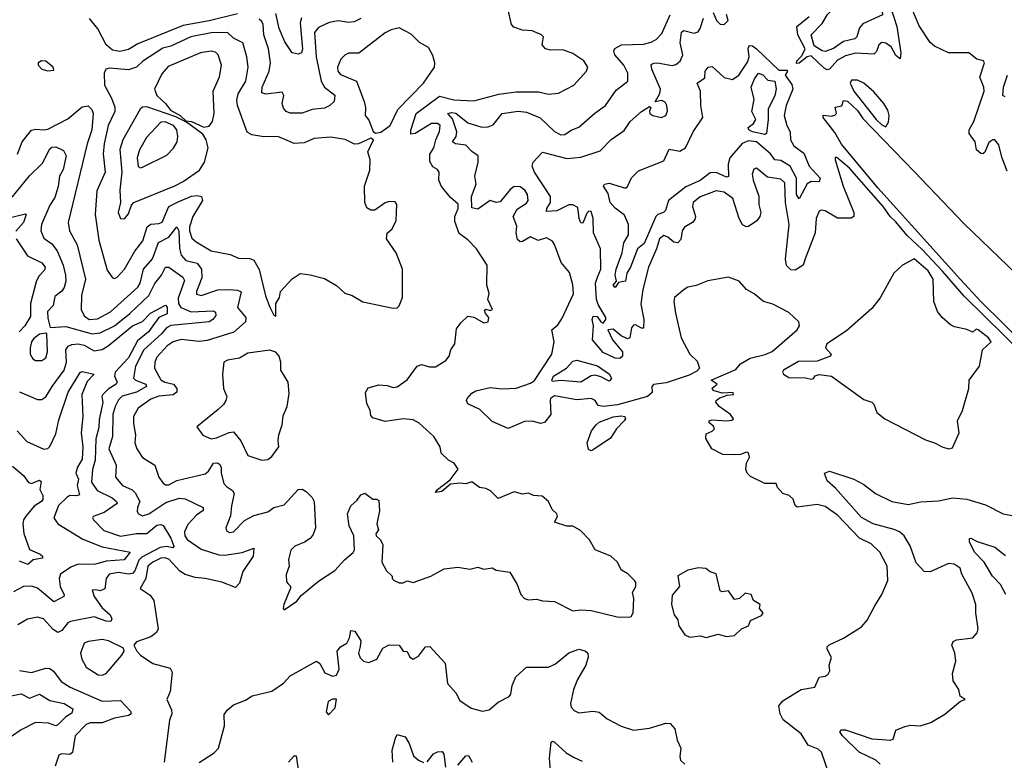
# Model space of a CAD drawing. Extents: x 1268547 to 1425625, y 515768 to 616754.
# Tile 493 of 507: x 1404376 to 1409251, y 588715 to 592379. Entities that reach past the tile are written whole.
import ezdxf

# ---------------------------------------------------------------- set-up
doc = ezdxf.new("R2010")
doc.units = 0

msp = doc.modelspace()

# ---------------------------------------------------------------- linework, layer by layer
at = {"layer": '0CON10XD'}
for points in [[(1408365, 592222.5), (1408349.5, 592225), (1408309.9, 592249.9), (1408294.7, 592305), (1408349.9, 592360.1), (1408375.9, 592404.1), (1408415, 592442.7), (1408460.8, 592549.2), (1408515, 592638.4), (1408535, 592656.6), (1408565, 592622.5), (1408602.7, 592545), (1408642.6, 592445), (1408647.5, 592402.5), (1408550.5, 592359.5), (1408535, 592339.1), (1408520.9, 592295), (1408510.7, 592285), (1408455, 592271), (1408405, 592236.6), (1408365, 592222.5)], [(1408669.8, 592499.8), (1408718.7, 592345), (1408738.9, 592215), (1408735.5, 592185), (1408715, 592201.8), (1408690.5, 592245), (1408665, 592262.3), (1408645, 592266.4), (1408629.5, 592255), (1408618.6, 592221.4), (1408605, 592208.8), (1408515, 592213.8), (1408465, 592200), (1408425, 592178.2), (1408385, 592134.5), (1408375, 592130.8)], [(1407395, 589423.3), (1407403.3, 589426.7), (1407413.3, 589445), (1407416.7, 589515), (1407410, 589545), (1407426.7, 589575), (1407426.7, 589595), (1407420, 589605), (1407387.3, 589637.3), (1407356.1, 589656.1), (1407335, 589696.7), (1407302.5, 589725), (1407225, 589756.7), (1407196.7, 589805), (1407152.3, 589852.3), (1407115, 589873.8), (1407085, 589873.8), (1407023.6, 589893.6), (1407039.3, 589920.7), (1407036, 589935), (1407013.3, 589955), (1406993.8, 589995), (1406962.3, 590022.3), (1406920, 590025), (1406895, 590036.2), (1406865, 590032), (1406825, 590043.3), (1406745, 590010), (1406707.3, 590047.3), (1406685, 590058.8), (1406652.5, 590065), (1406615, 590093.3), (1406585, 590082.9), (1406555, 590086.4), (1406509.5, 590080.5), (1406465.6, 590045), (1406435, 590040), (1406444.4, 590055), (1406508.3, 590101.7), (1406546.7, 590155), (1406527.5, 590185), (1406499.7, 590199.7), (1406463.8, 590235), (1406458.8, 590265), (1406426.7, 590316.7), (1406353.3, 590383.3), (1406325, 590398.5), (1406275, 590404.6), (1406185, 590390.8), (1406125, 590410), (1406115, 590420), (1406111.2, 590445), (1406095, 590480), (1406088, 590535), (1406101.7, 590558.3), (1406155, 590572), (1406195, 590569.2), (1406225, 590559.2), (1406245, 590561.9), (1406295, 590597.5), (1406345, 590665.6), (1406365, 590673.1), (1406405, 590660.8), (1406435, 590661.4), (1406486.3, 590693.7), (1406503.1, 590715), (1406510.8, 590745), (1406530.8, 590775), (1406539.7, 590850.3), (1406560.3, 590879.7), (1406595, 590912.5), (1406625, 590906.7), (1406675, 590880), (1406696.1, 590883.9), (1406698.8, 590905), (1406682.5, 590925), (1406678.3, 590941.7), (1406685, 590946.2), (1406705, 590940), (1406717.5, 590945), (1406693.8, 590995), (1406700, 591025), (1406689.4, 591065), (1406690, 591165), (1406637.5, 591245), (1406595, 591290.6), (1406551.4, 591321.4), (1406530.7, 591380.7), (1406530.7, 591405), (1406546.9, 591445), (1406546.4, 591466.4), (1406509.8, 591499.8), (1406465, 591554.5), (1406451.8, 591585), (1406453.2, 591625), (1406445, 591637.5), (1406421.9, 591651.9), (1406407.7, 591677.7), (1406406.8, 591713.2), (1406426.8, 591745), (1406436, 591785), (1406455.4, 591825.4), (1406458.2, 591855), (1406445, 591866.3), (1406415, 591865.8), (1406335, 591816), (1406313, 591813), (1406312.9, 591832.9), (1406340, 591915), (1406455, 592001.1), (1406525, 591981.9), (1406625, 591977.3), (1406748.5, 592011.5), (1406835, 592023), (1406945, 592022.8), (1406995, 592011.5), (1407043.9, 592016.1), (1407119.2, 592055), (1407182.9, 592125), (1407190, 592145), (1407168.8, 592175), (1407115, 592211.8), (1407065, 592230.8), (1407005, 592228.8), (1406980, 592235), (1406962.5, 592255), (1406970, 592295), (1406960, 592305), (1406914.1, 592324.1), (1406865, 592326.7), (1406822.6, 592342.6), (1406812.1, 592355), (1406793.6, 592435)], [(1409265, 591630), (1409238.9, 591698.9), (1409225, 591759.4), (1409205.2, 591785.2), (1409195, 591785.3), (1409175, 591771.2), (1409155, 591722.9), (1409145, 591715.6), (1409135, 591717.7), (1409114.1, 591735), (1409107.5, 591775), (1409076.9, 591816.9), (1409078, 591835), (1409099.8, 591875), (1409150.8, 592025), (1409150.6, 592045), (1409130.4, 592095), (1409152.5, 592165), (1409147.5, 592175), (1409115, 592184.2), (1409075, 592215.4), (1408975, 592214.6), (1408905, 592248.5), (1408885, 592266), (1408829.6, 592349.6), (1408793.4, 592435)], [(1405455, 592408.1), (1405315, 592373.8), (1405185, 592350.4), (1404961, 592259), (1404915, 592232.3), (1404872.2, 592222.2), (1404835, 592228.6), (1404805, 592254), (1404763.6, 592333.6), (1404722.1, 592385)], [(1406065, 592384.8), (1406031.6, 592368.4), (1406005, 592366), (1405955, 592373.5), (1405908.6, 592365), (1405855, 592340.4), (1405836.1, 592315), (1405844.6, 592195), (1405868.6, 592075), (1405884.7, 592044.7), (1405936.1, 592005), (1405933.3, 591975), (1405911.2, 591955), (1405885, 591942.1), (1405825, 591934.7), (1405775, 591916), (1405715, 591917.5), (1405695.7, 591925), (1405681.6, 591941.6), (1405675.5, 591965), (1405684.5, 592004.5), (1405675, 592020.8), (1405595, 592011.3), (1405575, 592017.5), (1405577.3, 592045), (1405611.3, 592125), (1405617.5, 592165), (1405608.4, 592235), (1405585.6, 592305), (1405580.9, 592355), (1405575, 592369.5), (1405561.2, 592381.2)], [(1405771.4, 592388.6), (1405764.2, 592364.2), (1405776.7, 592233.3), (1405770.8, 592215), (1405755, 592207.9), (1405725, 592215.3), (1405689, 592269), (1405661.5, 592335), (1405645, 592410)], [(1407895.8, 590425.8), (1407839.4, 590465), (1407822.9, 590487.1), (1407824.4, 590495.6), (1407842.4, 590507.6), (1407878.3, 590521.7), (1407910, 590525), (1407908.8, 590535), (1407855, 590530.8), (1407810, 590545), (1407804.2, 590555.8), (1407830, 590575), (1407800, 590595), (1407922.1, 590647.9), (1407945, 590676.2), (1407992.5, 590705), (1408067.9, 590722.1), (1408101.9, 590738.1), (1408225.1, 590844.9), (1408237.2, 590865), (1408234.7, 590884.7), (1408185, 590930.4), (1408105, 590971.9), (1408058.8, 590985), (1408013.3, 591023.3), (1407975, 591044.3), (1407938, 591085), (1407885, 591106), (1407782.8, 591087.2), (1407725, 591064.5), (1407685, 591056.5), (1407666, 591045), (1407618.6, 591005), (1407615.6, 590984.4), (1407623.2, 590926.8), (1407652.1, 590805), (1407695, 590723.8), (1407730, 590690), (1407741.4, 590655), (1407729.2, 590640.8), (1407690.2, 590619.8), (1407577.4, 590582.6), (1407515, 590574), (1407506, 590565), (1407507.5, 590535), (1407485, 590515.4), (1407336.7, 590473.3), (1407264.8, 590464.8), (1407240.6, 590470.6), (1407224.8, 590494.8), (1407205, 590505.3), (1407135, 590498.9), (1407025, 590518.8), (1407005, 590505.3), (1407002.1, 590495), (1407005.9, 590425), (1406975, 590386.9), (1406955, 590381.8), (1406915, 590392.9), (1406875, 590391.1), (1406795, 590355.7), (1406715, 590390.5), (1406655, 590451.2), (1406595, 590478.8), (1406588, 590495), (1406592, 590505), (1406615, 590530.8), (1406635, 590543.1), (1406705, 590558.8), (1406765, 590553.2), (1406835, 590556.6), (1406905, 590580.3), (1406925, 590593.6), (1407010.2, 590725), (1407022.8, 590785), (1407010.8, 590845), (1407040.1, 590869.9), (1407061.3, 590898.7), (1407117.6, 591022.4), (1407115, 591068), (1407097.7, 591127.7), (1407057.2, 591177.2), (1407025, 591266.7), (1407013.6, 591283.6), (1406985, 591299.4), (1406942.6, 591287.4), (1406905, 591305.2), (1406865, 591281.1), (1406855, 591279.3), (1406841.2, 591291.2), (1406833.8, 591325), (1406837.5, 591357.5), (1406819.6, 591405), (1406838.6, 591441.4), (1406885, 591471.3), (1406894, 591485), (1406890.3, 591515), (1406877.2, 591535), (1406855, 591552.5), (1406825, 591553.5), (1406805, 591538.7), (1406755, 591477.7), (1406735, 591474.6), (1406705, 591484.6), (1406645, 591441.2), (1406615, 591448.5), (1406613.7, 591505), (1406635.6, 591565), (1406629.2, 591605), (1406646.9, 591675), (1406646.2, 591705), (1406615, 591726.8), (1406585, 591758.2), (1406534.3, 591765), (1406519.5, 591775), (1406538, 591802), (1406540, 591825), (1406518.8, 591888.8), (1406495.7, 591915), (1406515, 591920.2), (1406535, 591916.5), (1406595, 591869.1), (1406665, 591847.4), (1406695, 591849.5), (1406720.6, 591859.4), (1406765, 591915.2), (1406845, 591926.1), (1406885, 591920.9), (1406953.3, 591893.3), (1407025, 591825.5), (1407055, 591809.4), (1407075, 591811.4), (1407107, 591833), (1407145, 591847.1), (1407223.3, 591916.7), (1407276, 591954), (1407329.9, 592030.1), (1407387.1, 592075), (1407386.9, 592115), (1407367.1, 592155), (1407323.2, 592205), (1407317.9, 592225), (1407322.6, 592237.4), (1407355.8, 592254.2), (1407465, 592258.1), (1407502.2, 592267.7), (1407528.2, 592281.8), (1407555, 592311.4), (1407597.3, 592402.7)], [(1408265, 591196.2), (1408254.6, 591165.4), (1408215, 591140), (1408195, 591142), (1408172.4, 591162.4), (1408167.8, 591195), (1408185.7, 591365), (1408167.3, 591475), (1408165, 591572.5), (1408145, 591589.6), (1408079.6, 591599.6), (1408025, 591644), (1408010.9, 591639.1), (1408003.6, 591615), (1408007.1, 591585), (1408035.3, 591505.3), (1408036.1, 591465), (1408046.5, 591425), (1408041.5, 591405), (1408025.8, 591384.2), (1407985, 591356.5), (1407975, 591354.5), (1407955, 591364.5), (1407938.7, 591395), (1407907.2, 591495), (1407865, 591525.9), (1407825, 591532.9), (1407745, 591503.2), (1407710.4, 591475), (1407706.7, 591455), (1407721.8, 591405), (1407719.7, 591390.3), (1407707.1, 591375), (1407667.3, 591352.7), (1407656.5, 591335), (1407652.8, 591312.8), (1407648.9, 591291.1), (1407634.5, 591275.5), (1407615, 591278.5), (1407585, 591303.8), (1407565, 591311.8), (1407543.4, 591295), (1407529.5, 591245), (1407489.2, 591155), (1407461.2, 591045), (1407451.6, 590971.6), (1407466.6, 590895), (1407465, 590853.3), (1407455, 590852.5), (1407425, 590869.2), (1407415, 590867.9), (1407404.7, 590855), (1407396.5, 590805), (1407385, 590800.8), (1407355, 590814.8), (1407315, 590847.7), (1407287.5, 590845), (1407311.2, 590795), (1407360.8, 590735), (1407361.4, 590715), (1407347.7, 590702.3), (1407325, 590704.3), (1407265, 590731.9), (1407212.5, 590795), (1407218.1, 590865), (1407210, 590895), (1407215, 590911.9), (1407235, 590910), (1407254, 590884), (1407265, 590878.4), (1407277.9, 590895), (1407278.6, 590905), (1407240, 590970), (1407232.4, 590995), (1407227.3, 591075), (1407237.2, 591105), (1407254, 591145), (1407252.6, 591245), (1407218, 591325), (1407215.6, 591395), (1407205, 591430), (1407195, 591432), (1407185, 591421.2), (1407165, 591372.5), (1407155, 591373.3), (1407145.8, 591395), (1407139.9, 591449.9), (1407115, 591463.8), (1407095, 591462.5), (1407035, 591433.8), (1406985, 591430), (1406985.5, 591445), (1407004.2, 591475), (1407003.6, 591503.6), (1406925.6, 591625), (1406913.8, 591655), (1406918.8, 591675), (1406965, 591724), (1407085, 591693.2), (1407155, 591698.2), (1407250.2, 591729.8), (1407305, 591785.6), (1407369.5, 591830.5), (1407399.5, 591875), (1407454.5, 591925), (1407495, 591949.4), (1407500.8, 591945), (1407495, 591926.7), (1407496.9, 591915), (1407510.8, 591905), (1407554.5, 591895.5), (1407575.3, 591904.7), (1407583.6, 591926.4), (1407581.2, 591955), (1407571.8, 591971.8), (1407555, 591978.8), (1407522.9, 591972.9), (1407545.8, 592014.2), (1407549.7, 592035), (1407506.7, 592135), (1407503.3, 592156.7), (1407515.4, 592164.6), (1407534.7, 592165.3), (1407606.9, 592153.1), (1407625, 592157.5), (1407646.8, 592173.2), (1407658.8, 592205), (1407646, 592265), (1407652.5, 592317.5), (1407665, 592326), (1407715, 592313.1), (1407735, 592318.5), (1407746.2, 592335), (1407762.7, 592387.3)], [(1407810, 592415), (1407826.5, 592375), (1407845, 592356.7), (1407865, 592354.6), (1407884.5, 592375), (1407875, 592404.4)], [(1408375, 592130.8), (1408359.1, 592139.1), (1408295, 592200.3), (1408274.7, 592195.3), (1408235, 592164), (1408222.7, 592162.7), (1408224.8, 592175), (1408248.9, 592201.1), (1408265.7, 592235), (1408229.1, 592305), (1408224.2, 592345), (1408285.2, 592395)], [(1406137.5, 591817.5), (1406165, 591822), (1406211.1, 591855), (1406248.5, 591935), (1406375, 592065.6), (1406430.8, 592145), (1406432.5, 592165), (1406421.8, 592201.8), (1406400.9, 592240.9), (1406355, 592266.9), (1406315, 592307.1), (1406255, 592338.8), (1406215, 592329.4), (1406185, 592314.4), (1406055, 592214.2), (1406005, 592213.3), (1405985.9, 592204.1), (1405966, 592184), (1405950, 592145), (1405951.2, 592125), (1405965, 592108.5), (1406044.4, 592074.4), (1406081.2, 591975), (1406088, 591945), (1406087.5, 591905), (1406105, 591882.5), (1406126.7, 591826.7), (1406137.5, 591817.5)], [(1405645, 590912.5), (1405643.8, 590975), (1405662.5, 591005), (1405667.5, 591035), (1405725, 591096.2), (1405765, 591123.8), (1405815, 591117.5), (1405885, 591098.8), (1405945, 591063.3), (1405985.9, 591025.9), (1406022.5, 591015), (1406075, 590982.5), (1406225, 590951.2), (1406245, 590953.3), (1406255.9, 590964.1), (1406272.2, 591005), (1406271.5, 591145), (1406240, 591225), (1406192.5, 591295), (1406196.4, 591323.6), (1406221.2, 591345), (1406240, 591385), (1406243.3, 591465), (1406235, 591477.5), (1406205, 591480), (1406185, 591473.3), (1406135, 591437.5), (1406115, 591437.5), (1406095, 591447.5), (1406085.8, 591475), (1406083.3, 591555), (1406110, 591635), (1406110.8, 591685), (1406100, 591725), (1406127.5, 591785), (1406115, 591792.5), (1406054.3, 591765.7), (1406033.9, 591763.9), (1405987.1, 591787.1), (1405915, 591798.7), (1405835, 591791.8), (1405785, 591770.3), (1405735, 591767.1), (1405655, 591801.5), (1405585, 591800.4), (1405525, 591810), (1405502.2, 591822.2), (1405455.1, 591955.1), (1405451.2, 591981.2), (1405457.7, 592012.3), (1405496.2, 592075), (1405506.9, 592145), (1405500.3, 592195), (1405480.6, 592265), (1405435, 592287.8), (1405405, 592316.5), (1405325, 592313.7), (1405224.3, 592295), (1405125, 592248.2), (1405085, 592237.5), (1404986.7, 592173.3), (1404955, 592144.1), (1404915, 592130.4), (1404820.5, 592139.5), (1404803.3, 592135), (1404794, 592115), (1404796.7, 592055), (1404830.8, 591990.8), (1404846.6, 591946.6), (1404847.5, 591925), (1404815, 591855.8), (1404794.3, 591765), (1404789.5, 591715), (1404799.1, 591625), (1404757.6, 591532.4), (1404749.7, 591415), (1404768, 591288), (1404809.2, 591139.2), (1404835, 591101.2), (1404845, 591098.8), (1404858.8, 591105), (1404895, 591144.3), (1404945.7, 591234.3), (1404985.9, 591285), (1405007.9, 591355), (1405025, 591367.5), (1405065, 591370.5), (1405082, 591378), (1405115, 591454.7), (1405161.4, 591478.6), (1405226.3, 591506.4), (1405255, 591510), (1405276.7, 591505), (1405281.1, 591485), (1405232.7, 591405), (1405217.3, 591355), (1405216.2, 591335), (1405228.6, 591298.6), (1405249.3, 591279.3), (1405325, 591235.5), (1405417.9, 591217.9), (1405458.9, 591198.9), (1405515, 591197.2), (1405535, 591189.2), (1405562.6, 591142.6), (1405593.6, 591013.6), (1405615, 590957.5), (1405635, 590917.5), (1405645, 590912.5)], [(1407325, 591054), (1407314.7, 591065), (1407331.2, 591085), (1407325.2, 591115), (1407329, 591145), (1407359.2, 591225), (1407366.7, 591275), (1407391.1, 591315), (1407390.5, 591365), (1407371.5, 591411.5), (1407325, 591446.2), (1407300.6, 591475), (1407289.2, 591519.2), (1407267.5, 591555), (1407271.9, 591565), (1407295, 591570), (1407375, 591546.2), (1407385, 591553.3), (1407405, 591596.2), (1407439.4, 591630.6), (1407565, 591680.7), (1407591.9, 591738.1), (1407645, 591728.2), (1407672.7, 591745), (1407710.8, 591825), (1407759.2, 591895), (1407749.4, 591955), (1407747.9, 592025), (1407730.8, 592065), (1407768.9, 592091.1), (1407770.4, 592125), (1407785, 592144.5), (1407805, 592147.5), (1407865, 592093.1), (1407905, 592082.7), (1407936.9, 592105), (1407980.5, 592169.5), (1407987.4, 592195), (1407983.3, 592236.7), (1407988.5, 592251.5), (1408005, 592249.2), (1408025, 592234.7), (1408135, 592128.7), (1408175, 592130), (1408177.6, 592125), (1408166.6, 592105), (1408198.7, 592058.7), (1408204.8, 592035), (1408171.6, 591955), (1408160.7, 591905), (1408173.8, 591855), (1408191.5, 591825), (1408192.1, 591785), (1408209.2, 591755), (1408259.2, 591719.2), (1408285, 591654.5), (1408339.6, 591595), (1408335, 591577.5), (1408295, 591578.1), (1408275, 591567.4), (1408235, 591492.5), (1408222.6, 591515), (1408222.9, 591595), (1408191.4, 591655), (1408145, 591683.3), (1408115, 591686.5), (1408094.1, 591715), (1408025, 591774.1), (1407985, 591780), (1407953.6, 591766.4), (1407891.9, 591695), (1407883.8, 591665), (1407885, 591602.9), (1407875, 591599.2), (1407825, 591623.9), (1407795, 591621.5), (1407745, 591583.3), (1407675, 591551.9), (1407589.3, 591485), (1407573.1, 591435), (1407564.2, 591425.8), (1407535, 591416.1), (1407525.3, 591404.7), (1407467.8, 591272.2), (1407434.7, 591245), (1407399.7, 591155), (1407381.8, 591125), (1407375, 591085.8), (1407341.2, 591078.8), (1407325, 591054)], [(1405287.4, 591847.4), (1405315, 591852.1), (1405330.2, 591875), (1405338.8, 591915), (1405334.1, 592025.9), (1405365, 592097.1), (1405375.6, 592155), (1405359.1, 592205), (1405345, 592218.1), (1405323, 592223), (1405271.9, 592215), (1405111.7, 592148.3), (1405079.5, 592110.5), (1405043.4, 592035), (1405054.9, 592004.9), (1405097.7, 591965), (1405122.3, 591932.3), (1405171.4, 591905), (1405198.3, 591878.3), (1405226.2, 591875), (1405287.4, 591847.4)], [(1404515, 592126.7), (1404545, 592130), (1404542.5, 592145), (1404505, 592173.8), (1404483.9, 592176.1), (1404467.5, 592165), (1404467.5, 592155), (1404485, 592133.8), (1404515, 592126.7)], [(1408065, 591811.3), (1408004.5, 591825), (1407985.8, 591835), (1407983.3, 591845), (1408010, 591865), (1408021.2, 591885), (1408000.6, 591925), (1408012.9, 591985), (1407998.4, 592045), (1408015, 592087.3), (1408035, 592114.6), (1408055, 592106.6), (1408080.1, 592080.1), (1408114.8, 592074.8), (1408122.3, 592037.7), (1408115, 592002), (1408081.3, 591938.7), (1408082.3, 591885), (1408073.8, 591816.2), (1408065, 591811.3)], [(1409255, 591996.7), (1409244.5, 592004.5), (1409247.7, 592045), (1409266.8, 592105)], [(1408665, 591849.5), (1408677.6, 591872.4), (1408681.1, 591905), (1408675, 591931.4), (1408654.7, 591964.7), (1408605, 592022.1), (1408555, 592065.4), (1408525, 592080), (1408495, 592079.5), (1408487.5, 592065), (1408506, 592025), (1408617.6, 591885), (1408645, 591858.6), (1408665, 591849.5)], [(1404365, 591713.8), (1404387.8, 591775), (1404435, 591832.4), (1404455, 591838), (1404495, 591833.6), (1404515, 591837.6), (1404615, 591888.6), (1404685, 591948.2), (1404715, 591953.3), (1404733.5, 591935), (1404739.3, 591915), (1404732.8, 591835), (1404709.8, 591765), (1404616, 591375), (1404623.3, 591335), (1404660.3, 591265), (1404702.5, 591095), (1404681.8, 591015), (1404680, 590945), (1404695, 590913.6), (1404720.8, 590895), (1404761.4, 590898.6), (1404825, 590934.3), (1404960.8, 591055), (1404972.2, 591075), (1404989.3, 591145), (1405033.3, 591196.7), (1405063.6, 591276.4), (1405115, 591303.7), (1405155, 591354.4), (1405164.7, 591335), (1405166.8, 591246.8), (1405175, 591213.9), (1405198.4, 591188.4), (1405255, 591174), (1405276.3, 591145), (1405277.3, 591102.7), (1405250.8, 591035), (1405251.7, 591021.7), (1405275, 591014.7), (1405356.9, 591043.1), (1405414.7, 591044.7)], [(1404895, 591394.4), (1404915, 591419.2), (1404929.1, 591460.9), (1404942, 591475), (1405145, 591557.8), (1405185, 591578.2), (1405266.9, 591635), (1405291.9, 591675), (1405309.5, 591745), (1405300, 591785), (1405282.4, 591812.4), (1405202.5, 591872.5), (1405148.8, 591898.8), (1405005, 591948.7), (1404985, 591946.7), (1404972.8, 591937.2), (1404887.6, 591785), (1404872.8, 591737.2), (1404881.6, 591625), (1404871.7, 591535), (1404874.7, 591475.3), (1404864.1, 591425), (1404875, 591395.8), (1404895, 591394.4)], [(1409581.6, 590545), (1409135, 590985.2), (1409033.6, 591093.6), (1408625, 591547.3), (1408445, 591764.1), (1408411.8, 591821.8), (1408354.4, 591895), (1408355, 591906.7), (1408395, 591902.5), (1408413, 591907), (1408420, 591915), (1408413.8, 591946.2), (1408446.4, 591953.6), (1408455, 591980), (1408475, 591976.7), (1408525, 591929.1), (1408550.2, 591890.2), (1408805.9, 591625.9), (1409050.4, 591370.4), (1409965, 590492.4)], [(1404975, 591646.5), (1404985, 591649.5), (1405105, 591708.5), (1405137.2, 591742.8), (1405155.3, 591775), (1405159.4, 591800.6), (1405153.5, 591835), (1405138.4, 591855), (1405096.1, 591873.9), (1405075, 591872.4), (1405003.7, 591796.3), (1404968.8, 591735), (1404957.5, 591695), (1404962.4, 591652.4), (1404975, 591646.5)], [(1404339.7, 591500.3), (1404425, 591607.3), (1404489.9, 591670.1), (1404525, 591740), (1404535, 591748.2), (1404555, 591750), (1404592.4, 591732.4), (1404606.9, 591705), (1404591.7, 591638.3), (1404573, 591605), (1404566.4, 591553.6), (1404549.9, 591500.1), (1404525, 591461.5), (1404484.7, 591365), (1404480.3, 591335), (1404495, 591297.5), (1404535, 591270.9), (1404561.9, 591235), (1404590.8, 591165), (1404603.7, 591115), (1404604.4, 591085), (1404596.5, 591053.5), (1404584.4, 591035.6), (1404549.7, 591010.3), (1404542.2, 590965), (1404514.5, 590935), (1404515, 590902.5), (1404526.4, 590856.4), (1404605, 590861.6), (1404735, 590825.4), (1404775, 590829.7), (1404845, 590863.8), (1404920.8, 590925), (1405016.2, 591015), (1405045, 591074.5), (1405077.9, 591115), (1405097.5, 591155), (1405115, 591154.6), (1405183.8, 591105), (1405191.7, 591088.3), (1405161.6, 591001.6), (1405162.8, 590975), (1405174.8, 590955), (1405225, 590934.5), (1405335, 590938.5), (1405345, 590932), (1405347.9, 590915), (1405332.9, 590895), (1405315, 590884.2), (1405124.2, 590865.8), (1405102.9, 590855), (1405078.8, 590825), (1404990.5, 590745), (1404949.8, 590665), (1404940.3, 590605), (1404949.5, 590595), (1405000.4, 590575), (1405003.9, 590565), (1404955, 590536.3), (1404884, 590516), (1404865, 590498), (1404848.1, 590465), (1404838.1, 590425), (1404835, 590316.2), (1404818.1, 590255), (1404854.4, 590175), (1404850.9, 590115), (1404884.4, 590074.4), (1404933.1, 590053.1), (1404948.3, 590038.3), (1404971.4, 589995), (1404958.7, 589965), (1404958.2, 589945), (1404965, 589934.5), (1404983.8, 589925), (1405015, 589933.9), (1405100.4, 589989.6), (1405165, 590011), (1405195, 590009.1), (1405285, 589965.6), (1405285, 589951.4), (1405252.2, 589927.8), (1405208.1, 589881.9), (1405191.4, 589845), (1405193.9, 589825), (1405205, 589807.8), (1405275, 589759.2), (1405362, 589732), (1405390.3, 589729.7), (1405477.1, 589742.9), (1405536, 589765), (1405532.7, 589725), (1405481.5, 589648.5), (1405465, 589591.2), (1405445, 589569.2), (1405376.6, 589596.6), (1405294.5, 589614.5), (1405245, 589618.7), (1405195, 589633.4), (1405169.9, 589649.9), (1405115, 589709.6), (1405095, 589716.6), (1405075, 589714.4), (1405034.7, 589695), (1405011.2, 589675), (1405000.4, 589615), (1404972, 589565), (1405022.2, 589532.2), (1405040.9, 589505), (1405062.5, 589365), (1405053.7, 589346.3), (1405025.7, 589325), (1404955, 589300.8), (1404941.2, 589285), (1404955.8, 589255), (1404975, 589234.3), (1405035, 589193.3), (1405121.1, 589171.1), (1405131.5, 589151.5), (1405120.5, 589055), (1405105.4, 589015), (1405127.8, 588965), (1405130, 588945), (1405117.2, 588912.8), (1405091.4, 588705)], [(1409445.4, 590625), (1409051.9, 591011.9), (1408945.9, 591135), (1408845, 591242.9), (1408770.8, 591310.8), (1408715, 591378.8), (1408685.4, 591405.4), (1408652.2, 591455), (1408485, 591645.2), (1408422.9, 591697.1), (1408413.1, 591696.9), (1408413.5, 591685), (1408453.1, 591555), (1408505.9, 591425), (1408506.9, 591405), (1408492.7, 591397.3), (1408425, 591396.7), (1408365, 591432.7), (1408345, 591436.7), (1408335, 591431.9), (1408320, 591395), (1408314.7, 591325), (1408265, 591196.2)], [(1404315, 591396.7), (1404405, 591418.8), (1404408.8, 591415), (1404395.4, 591375), (1404356.6, 591333.4)], [(1404358.4, 591295), (1404415, 591211.5), (1404485, 591176.2), (1404502.2, 591155), (1404499.5, 591140.5), (1404470.4, 591109.6), (1404457.3, 591082.7), (1404429.2, 590975), (1404429.2, 590910.8), (1404401.5, 590865), (1404373.8, 590835)], [(1408975, 590256), (1408995, 590261.1), (1409028, 590335), (1409019.1, 590395), (1409043.6, 590445), (1409075.6, 590555), (1409077.5, 590595), (1409128, 590665), (1409143.3, 590745), (1409186.2, 590785), (1409172.5, 590805), (1409122.5, 590845), (1409112.5, 590847.5), (1409095, 590832.5), (1409065, 590846.2), (1409005, 590860), (1408985, 590868.8), (1408944, 590905), (1408920.8, 590935), (1408902, 590985), (1408899.1, 591095), (1408875, 591137.2), (1408805, 591195.4), (1408746.9, 591165), (1408704.8, 591125), (1408636.7, 591003.3), (1408595, 590949.8), (1408469.8, 590840.2), (1408371.9, 590775), (1408366.8, 590755), (1408393.8, 590725), (1408391.2, 590715), (1408325, 590689.6), (1408232.8, 590687.2), (1408157.5, 590645), (1408152.5, 590635), (1408157.5, 590625), (1408185, 590609.6), (1408266.7, 590606.7), (1408295, 590600), (1408306.4, 590603.6), (1408315, 590616.7), (1408335, 590623.8), (1408395, 590616), (1408555, 590500), (1408595, 590487.5), (1408605, 590476.2), (1408620, 590435), (1408659.2, 590405), (1408860.8, 590300.8), (1408906.2, 590286.2), (1408943.1, 590265), (1408975, 590256)], [(1405414.7, 591044.7), (1405455, 591041.3), (1405472.8, 591032.8), (1405454.1, 590955), (1405495.4, 590905), (1405494.6, 590885), (1405436.8, 590833.2), (1405305, 590791.1), (1405265, 590786.8), (1405175, 590796.8), (1405135.6, 590785), (1405106, 590765), (1405055, 590710), (1405044.7, 590685), (1405043.2, 590655), (1405075, 590597.1), (1405095, 590585.2), (1405138.5, 590575), (1405154.6, 590555), (1405154, 590536), (1405136.6, 590523.4), (1405065.7, 590515.7), (1405025, 590501.4), (1404963.6, 590456.4), (1404939.6, 590415), (1404938.9, 590381.1), (1404950.3, 590325), (1404946.9, 590285), (1404956.2, 590255), (1404985, 590212.7), (1405045, 590175.7), (1405065.4, 590115.4), (1405086.2, 590086.2), (1405097.5, 590077.5), (1405115, 590077.1), (1405155, 590099.2), (1405295, 590132.5), (1405311.6, 590145), (1405335, 590184.3), (1405355, 590185.8), (1405365, 590179.5), (1405373.3, 590165), (1405374.3, 590135), (1405387.2, 590085), (1405399.4, 590069.4), (1405430.2, 590050.2), (1405438.2, 590035), (1405424.1, 589974.1), (1405420.3, 589925), (1405397.1, 589865), (1405400.7, 589850.7), (1405415, 589841.5), (1405435.6, 589845), (1405489.6, 589900.4), (1405535, 589926.2), (1405605, 589944.7), (1405635, 589965.3), (1405685, 589978.1), (1405755, 590054.3), (1405775, 590056.7), (1405794.6, 590044.6), (1405825, 590014.3), (1405834.6, 589995), (1405840, 589865), (1405828.6, 589831.4), (1405815, 589812.7), (1405786.7, 589793.3), (1405738.8, 589775), (1405718, 589755), (1405707.7, 589707.7), (1405711.2, 589675), (1405696.4, 589633.6), (1405697, 589597), (1405705, 589587.5), (1405717, 589577), (1405717, 589567), (1405684.2, 589485.8), (1405680, 589465), (1405685, 589460), (1405747.8, 589502.3), (1405770.3, 589529.7), (1405855, 589601.4), (1405936.2, 589653.8), (1405985, 589707.1), (1406027.5, 589742.5), (1406034.3, 589755.7), (1406030, 589825), (1406006.9, 589875), (1405998.8, 589935), (1406015, 589973.3), (1406047.5, 590002.5), (1406065, 590027.5), (1406085, 590036.7), (1406125, 590007.5), (1406145, 590007.5), (1406155, 590000), (1406158.3, 589948.3), (1406144.2, 589885), (1406152.5, 589855), (1406140, 589835), (1406141.2, 589825), (1406163.3, 589805), (1406175, 589780), (1406169.2, 589695), (1406191.7, 589651.7), (1406220, 589625), (1406220, 589615), (1406230, 589605), (1406255, 589592.5), (1406275, 589592.5), (1406295, 589602.5), (1406325, 589593.8), (1406412.5, 589625), (1406477.7, 589662.3), (1406545, 589670), (1406605, 589661.2), (1406645, 589670.8), (1406675, 589661.2), (1406715, 589666.2), (1406735, 589656.2), (1406803.3, 589645), (1406840, 589585), (1406856.7, 589535), (1406875.9, 589515.9), (1406895, 589508), (1406935, 589512), (1406965, 589503.8), (1407025, 589500.8), (1407115, 589454.2), (1407155, 589460), (1407205, 589456), (1407335, 589423.8), (1407395, 589423.3)], [(1404375, 590537.7), (1404465, 590500.5), (1404485, 590499.4), (1404505, 590512.9), (1404536.5, 590565), (1404597.2, 590645), (1404608.2, 590685), (1404604.8, 590745), (1404615.9, 590764.1), (1404635, 590772.8), (1404665, 590775.2), (1404695, 590768), (1404745, 590741.1), (1404785, 590747.4), (1404815, 590765.2), (1404935.4, 590865), (1404985, 590886.5), (1405023.3, 590926.7), (1405097.5, 590967.5), (1405106.2, 590956.2), (1405105.6, 590924.4), (1405064.4, 590905.6), (1405013.8, 590835), (1404960.1, 590789.9), (1404915, 590706.2), (1404848.9, 590635), (1404845.9, 590615), (1404858.7, 590585), (1404853.1, 590575), (1404815, 590551.3), (1404787.5, 590525), (1404783.4, 590515), (1404787.7, 590485), (1404769.6, 590400.4), (1404768.3, 590361.7), (1404752.5, 590305), (1404749.5, 590200.5), (1404736.6, 590153.4), (1404731.3, 590091.3), (1404759.6, 590049.6), (1404833.3, 590013.3), (1404855.4, 589995), (1404858.8, 589985), (1404795, 589940.8), (1404739.5, 589920.5), (1404736, 589915), (1404742.2, 589905), (1404792.1, 589852.1), (1404875, 589824.5), (1404955, 589837), (1405005, 589837.6), (1405055, 589877.5), (1405075, 589882.2), (1405086, 589876), (1405125, 589813.6), (1405138.8, 589775), (1405135, 589766), (1405102.7, 589772.7), (1405072.1, 589768), (1404980.5, 589719.5), (1404966.3, 589705), (1404947.1, 589652.9), (1404935, 589638.8), (1404915, 589634.9), (1404865, 589643.9), (1404819.5, 589635), (1404804.7, 589615), (1404797.4, 589562.6), (1404775, 589553.4), (1404752.4, 589557.6), (1404734.3, 589555.7), (1404744.6, 589525), (1404785, 589468.8), (1404824.7, 589435), (1404832.3, 589415), (1404827.9, 589402.1), (1404805, 589403.2), (1404745, 589424.3), (1404628.3, 589401.7), (1404614.5, 589395.5), (1404585, 589356.8), (1404565, 589347.6), (1404542, 589362), (1404494.7, 589414.8), (1404465, 589422.3), (1404415, 589412.5), (1404366.9, 589385)], [(1404485, 590693.1), (1404505, 590705.7), (1404514, 590735), (1404510, 590825), (1404505, 590828.8), (1404475, 590822.5), (1404445, 590799.6), (1404434.7, 590785), (1404427.8, 590755), (1404428.2, 590725), (1404441.3, 590701.3), (1404455, 590693.6), (1404485, 590693.1)], [(1405575, 590200), (1405605, 590203.3), (1405625, 590217.5), (1405660, 590265), (1405655.7, 590295), (1405660, 590325), (1405675.4, 590375), (1405680.9, 590419.1), (1405700, 590465), (1405711.1, 590528.9), (1405705.3, 590585.3), (1405669.4, 590645), (1405669.4, 590685), (1405661.4, 590715), (1405645, 590734.3), (1405615, 590743.3), (1405505, 590729.1), (1405465, 590704.2), (1405405, 590694), (1405386.7, 590685), (1405380, 590625), (1405386, 590555), (1405402, 590515), (1405397.5, 590495), (1405385.8, 590475), (1405359.4, 590450.6), (1405252.5, 590365), (1405283.2, 590323.2), (1405325, 590305.8), (1405350.5, 590309.5), (1405413, 590337), (1405435, 590339.2), (1405470.6, 590295), (1405505, 590223.3), (1405575, 590200)], [(1407155, 590585.2), (1407055, 590594.1), (1407015, 590588.6), (1407010.9, 590595), (1407020, 590615), (1407082.9, 590655), (1407115, 590690), (1407135, 590694.5), (1407237.3, 590667.3), (1407296.9, 590625), (1407306.2, 590603.8), (1407295, 590590), (1407252.8, 590612.8), (1407225, 590620.4), (1407205, 590617), (1407155, 590585.2)], [(1404364.1, 590345), (1404411.6, 590291.6), (1404495, 590253.9), (1404515, 590257.5), (1404525, 590267.5), (1404555, 590330), (1404570.7, 590399.3), (1404616.1, 590536.1), (1404675, 590634.2), (1404685, 590638.6), (1404745.6, 590625), (1404710.3, 590589.8), (1404683.9, 590525), (1404689, 590415), (1404680.4, 590335), (1404688.3, 590265), (1404686.1, 590205), (1404662, 590165), (1404653.4, 590135), (1404667.1, 590105), (1404661.1, 590075), (1404672, 590028), (1404657.2, 590022.8), (1404625, 590024.7), (1404610, 590015), (1404568.6, 589975), (1404544.6, 589915), (1404565, 589884.5), (1404688.3, 589808.3), (1404785, 589771.7), (1404922.9, 589745), (1404892.9, 589707.1), (1404805, 589700.2), (1404765, 589688.8), (1404745, 589683.5), (1404664.9, 589685.1), (1404629, 589671), (1404577.8, 589635), (1404571.8, 589615), (1404576.4, 589575), (1404597, 589533), (1404594, 589525), (1404545, 589499.1), (1404465, 589565.8), (1404435, 589577.1), (1404395.8, 589575), (1404345, 589547.8)], [(1407205, 590246.2), (1407192.1, 590252.1), (1407185.5, 590285.5), (1407207.8, 590345), (1407230.8, 590375), (1407245, 590387), (1407315, 590413.5), (1407355, 590419.8), (1407372.2, 590415), (1407375.5, 590405), (1407369.6, 590395), (1407331.2, 590355), (1407300.8, 590309.3), (1407215, 590251.2), (1407205, 590246.2)], [(1408384.3, 588645), (1408345.5, 588755.5), (1408329.1, 588769.1), (1408279.4, 588789.4), (1408245, 588845.6), (1408155.6, 588915.6), (1408140.8, 588945), (1408134.2, 588985), (1408155, 589008.8), (1408245, 589064.4), (1408313.2, 589076.8), (1408335, 589126.7), (1408365, 589131.4), (1408379.7, 589140.3), (1408387, 589157), (1408383.8, 589185), (1408395.9, 589224.1), (1408374.2, 589265), (1408374.2, 589275.8), (1408383.6, 589286.4), (1408455, 589318.5), (1408545, 589375.7), (1408571.5, 589408.5), (1408610.7, 589479.3), (1408645.5, 589534.5), (1408673.8, 589605), (1408670.8, 589675), (1408634.4, 589745), (1408592, 589785), (1408534.2, 589814.2), (1408425, 589928.4), (1408365, 589970.4), (1408325, 589981.1), (1408225, 589967.1), (1408215.6, 589975.6), (1408206.4, 590006.4), (1408185.5, 590025.5), (1408154, 590035), (1408128, 590065), (1408121.2, 590085), (1408065, 590084.3), (1407995, 590118.2), (1407978.4, 590135), (1407970.8, 590155), (1407974.8, 590185.2), (1407989.6, 590215), (1407985, 590236.7), (1407975, 590240), (1407945, 590228.6), (1407915, 590225.7), (1407857.8, 590227.8), (1407802.5, 590255), (1407773, 590307), (1407775, 590330), (1407805, 590343.3), (1407816.2, 590355), (1407809.3, 590369.3), (1407790, 590385), (1407790, 590395), (1407805, 590400), (1407875, 590394.3), (1407902, 590398), (1407910, 590405), (1407895.8, 590425.8)], [(1404340, 590170), (1404395, 590124), (1404420, 590090), (1404435, 590083.8), (1404475, 590100), (1404481.9, 590095), (1404475.3, 590055), (1404490, 590025), (1404490, 590005), (1404484.5, 589995), (1404448.2, 589971.8), (1404407.5, 589925), (1404395.5, 589905), (1404392.5, 589885), (1404397.4, 589837.4), (1404425, 589757.5), (1404477.8, 589735), (1404488.5, 589725), (1404488.6, 589715), (1404442.7, 589707.3), (1404417.3, 589682.7), (1404375, 589699.2)], [(1408636.8, 588695), (1408614.4, 588715), (1408533.5, 588755), (1408450.4, 588835), (1408436.7, 588855), (1408444.7, 588865.3), (1408465, 588865.9), (1408595, 588821.3), (1408648, 588818), (1408685.6, 588814.4), (1408700.8, 588819.2), (1408715, 588863.3), (1408758, 588882), (1408785, 588888.6), (1408835, 588885.8), (1408887.9, 588902.1), (1408957.6, 588942.4), (1409035, 589007.5), (1409057.5, 589015), (1409032.5, 589032.5), (1409025.7, 589065), (1408998, 589108), (1408995.5, 589144.5), (1409010.9, 589205), (1409006.8, 589246.8), (1408991.2, 589285), (1408998.3, 589301.7), (1409015, 589311.2), (1409095, 589320.8), (1409117.5, 589345), (1409122, 589365), (1409110, 589445), (1409110.8, 589485), (1409091.7, 589541.7), (1409041.2, 589635), (1409033.3, 589665), (1409002.5, 589685), (1408975, 589689.2), (1408885, 589647.5), (1408855, 589648.9), (1408815, 589692.2), (1408785.2, 589775.2), (1408755.3, 589825), (1408733.1, 589845), (1408706.7, 589856.6), (1408602, 589885), (1408545, 589915.6), (1408415, 590061.1), (1408375, 590097.5), (1408361.5, 590135), (1408385, 590144.5), (1408506.7, 590105), (1408555, 590078.6), (1408614.2, 590034.2), (1408695, 589994.6), (1408775, 589981.1), (1408836.7, 589993.3), (1408925, 589998.7), (1408996.1, 590013.9), (1409065, 590007.2), (1409158.5, 589978.5), (1409245, 589934.4), (1409355, 589914.1)], [(1409259.5, 589535), (1409232.9, 589585), (1409192.2, 589625), (1409151.1, 589695), (1409103.1, 589745), (1409078.8, 589795), (1409078.3, 589811.7), (1409085, 589814.2), (1409117.2, 589797.2), (1409205, 589768.9), (1409257.7, 589727.7)], [(1407775, 589322.5), (1407835, 589338.8), (1407875, 589326.7), (1407915, 589332.5), (1407950, 589365), (1407985, 589380), (1407995, 589406.7), (1408048.3, 589431.7), (1408056.7, 589445), (1408040, 589465), (1408042.5, 589485), (1408010, 589505), (1407997.5, 589535), (1407968.3, 589541.7), (1407940, 589515), (1407915, 589510), (1407885, 589552.5), (1407855, 589547.5), (1407843.9, 589553.9), (1407825, 589637.5), (1407795, 589646.7), (1407773.9, 589663.9), (1407736.4, 589666.4), (1407685, 589656.2), (1407635, 589627.5), (1407643.3, 589575), (1407607.5, 589532.5), (1407603.6, 589486.4), (1407616.7, 589435), (1407635, 589410), (1407640.5, 589380.5), (1407670, 589335), (1407695, 589323.3), (1407745, 589330), (1407775, 589322.5)], [(1405265, 588704), (1405338.3, 588751.7), (1405360, 588775), (1405389.6, 588885), (1405388.8, 588941.2), (1405404.5, 588965), (1405435, 588988.5), (1405495, 589012.2), (1405527.1, 589032.9), (1405625, 589056.5), (1405683.1, 589096.9), (1405715, 589131.9), (1405845, 589206), (1405863, 589193), (1405887, 589147), (1405925, 589131.2), (1405945, 589136.2), (1405957.9, 589165), (1405948.1, 589255), (1405965, 589276.9), (1405995.6, 589295), (1406009.5, 589320.5), (1406015, 589356.7), (1406035, 589353.3), (1406065, 589306.2), (1406062.7, 589277.3), (1406053.5, 589245), (1406061.7, 589221.7), (1406078, 589205), (1406105, 589198.8), (1406145, 589214.3), (1406175, 589268.9), (1406205, 589286.5), (1406255, 589284.5), (1406275, 589254), (1406295, 589252.5), (1406307.1, 589225), (1406325, 589215.6), (1406350.5, 589229.5), (1406385, 589275.6), (1406407.4, 589277.4), (1406482.9, 589195), (1406494.4, 589095), (1406535, 589048.8), (1406555, 589010), (1406611.9, 588971.9), (1406667.3, 588957.3), (1406700.6, 588965), (1406745, 589003.1), (1406800, 589030), (1406808.3, 589041.7), (1406814.7, 589085.3), (1406833.1, 589126.9), (1406885, 589175.6), (1406995, 589175.4), (1407028.5, 589191.5), (1407095, 589246.9), (1407145, 589264.5), (1407176.8, 589256.8), (1407190, 589245), (1407191.1, 589225), (1407178.7, 589185), (1407138.2, 589115), (1407117.7, 589065), (1407102.7, 588995), (1407107.3, 588977.3), (1407120.9, 588960.9), (1407145, 588949.2), (1407215, 588958.1), (1407245, 588952.9), (1407285, 588919.2), (1407355, 588883.3), (1407415, 588864.2), (1407495, 588874.4), (1407575, 588898.8), (1407596.3, 588896.3), (1407620, 588870), (1407631.1, 588815), (1407650, 588775), (1407644.1, 588734.1), (1407648, 588715), (1407669.2, 588695)], [(1404785, 589135.7), (1404805, 589144.3), (1404881.4, 589235), (1404893.3, 589255), (1404890, 589270), (1404815.8, 589305), (1404785, 589311.6), (1404716.7, 589303.3), (1404695.3, 589294.7), (1404677.5, 589245), (1404683.8, 589215), (1404705, 589175.6), (1404765, 589138.1), (1404785, 589135.7)], [(1404375, 589159.2), (1404435, 589149.2), (1404505, 589170.6), (1404525, 589169.6), (1404543.8, 589155), (1404582.2, 589105), (1404626.7, 589076.7), (1404785, 589007.7), (1404875, 589010), (1404925, 588958), (1404928.6, 588945), (1404915, 588935.6), (1404845, 588922.8), (1404785, 588900.5), (1404725, 588900.9), (1404705, 588892.3), (1404651.2, 588835), (1404637.4, 588752.6), (1404625, 588743.8), (1404583.6, 588746.4), (1404569.5, 588740.5), (1404552.5, 588685)], [(1404325, 589032.1), (1404383.3, 589043.3), (1404425, 589021.6), (1404475, 589041.6), (1404525, 589010.5), (1404595.8, 588995), (1404638.7, 588968.7), (1404635, 588948.6), (1404605, 588929.5), (1404565, 588890), (1404555, 588885.6), (1404518.3, 588898.3), (1404455, 588902.3), (1404383.8, 588865), (1404335, 588832.2)], [(1405905, 588940), (1405937.5, 588975), (1405945, 589017.5), (1405925, 589017.5), (1405903.3, 589005), (1405893.3, 588955), (1405905, 588940)], [(1406223.8, 588705), (1406220.3, 588765), (1406236.2, 588825), (1406245, 588842.5), (1406285, 588830), (1406305, 588797.5), (1406326.6, 588736.6), (1406350, 588715), (1406375, 588704.6)], [(1407005.9, 588645), (1406999.6, 588725), (1407007.5, 588805), (1407015, 588808.8), (1407025, 588803.8), (1407082.1, 588752.1), (1407121.4, 588728.6), (1407160.9, 588710.9)], [(1405707.5, 588705), (1405735, 588736.2), (1405745, 588736.7), (1405757, 588657)], [(1406393.2, 588706.8), (1406425, 588747.1), (1406445, 588757.1), (1406467.8, 588757.8), (1406475.6, 588745.6), (1406485, 588680)], [(1406545, 588691.1), (1406585, 588736.2), (1406598.3, 588738.3), (1406616.2, 588706.2)]]:
    msp.add_lwpolyline(points, dxfattribs=at)

doc.saveas('drawing.dxf')
